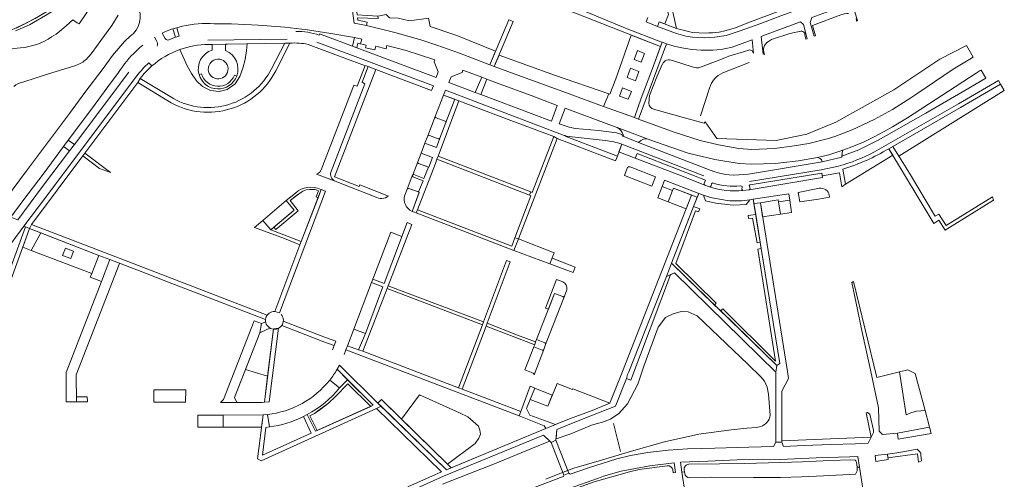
# Model space of a CAD drawing. Header units: metres. Extents: x 209813 to 223847, y 571801 to 587119.
# Tile 732 of 746: x 222193 to 222590, y 584707 to 584892. Entities that reach past the tile are written whole.
import ezdxf

# ---------------------------------------------------------------- set-up
doc = ezdxf.new("R2010")
doc.units = ezdxf.units.M
for name, color, linetype, lineweight in [('B-RO-GK-BESCHOEIING-G', 8, 'GK-BESCHOEIING', 0), ('B-RO-GR-BEPLANTING_CULTUUR_BOSPLANTSOEN-GV', 8, 'Continuous', 0), ('B-RO-GR-BEPLANTING_CULTUUR_HEESTERS-GV', 8, 'Continuous', 0), ('B-RO-GR-BEPLANTING_CULTUUR_ROOS-GV', 8, 'Continuous', 0), ('B-RO-GR-BEPLANTING_CULTUUR_VASTE PLANTENVAK-GV', 8, 'Continuous', 0), ('B-RO-GR-GRAS-GV', 8, 'Continuous', 0), ('B-RO-GR-GROENVOORZIENING-GV', 8, 'Continuous', 0), ('B-RO-GR-HAAG-GV', 8, 'Continuous', 0), ('B-RO-KW-KUNSTWERK_DEK-GV', 8, 'Continuous', 0), ('B-RO-KW-KUNSTWERK_STUW-G', 8, 'Continuous', 0), ('B-RO-OG-TERREIN_CULTUURSCHEIDING-GV', 8, 'Continuous', 0), ('B-RO-VH-VERHARDING_HALFVERHARDING-GV', 8, 'Continuous', 0), ('B-RO-VH-VERHARDING_OPEN-GV', 8, 'Continuous', 0), ('B-RO-VH-VERHARDING_TEGEL-GV', 8, 'Continuous', 0)]:
    doc.layers.add(name, color=color, linetype=linetype, lineweight=lineweight)
doc.linetypes.add('GK-BESCHOEIING', pattern='A,30,-5,[1,NLCS.shx,S=1,R=0,X=0,Y=0],-5', length=40)

msp = doc.modelspace()

# ---------------------------------------------------------------- linework, layer by layer
at = {"layer": 'B-RO-GK-BESCHOEIING-G', "flags": 128}
for points in [[(222216.343, 584890.538), (222217.044, 584890.14), (222222.777, 584898.513), (222221.521, 584900.912), (222229.064, 584904.635)], [(222476.669, 584870.381), (222487.324, 584874.541)], [(222467.699, 584853.16), (222471.373, 584864.255)]]:
    msp.add_lwpolyline(points, dxfattribs=at)
at = {"layer": 'B-RO-GK-BESCHOEIING-G'}
msp.add_lwpolyline([(222471.373, 584864.255, -0.2411255), (222476.669, 584870.381)], format="xyb", dxfattribs=at)
at = {"layer": 'B-RO-GR-BEPLANTING_CULTUUR_BOSPLANTSOEN-GV', "flags": 128}
msp.add_lwpolyline([(222205.999, 584884.943), (222207.757, 584886.036), (222209.279, 584887.292), (222211.833, 584889.366), (222214.482, 584891.774), (222216.343, 584890.538), (222217.044, 584890.14), (222222.777, 584898.513), (222221.521, 584900.912), (222231.058, 584905.619), (222227.673, 584912.474), (222228.177, 584912.723), (222227.595, 584913.901), (222224.449, 584911.281), (222224.2, 584910.98), (222219.01, 584906.161), (222213.421, 584900.942), (222207.731, 584896.122), (222203.57, 584893.53), (222197.065, 584889.858), (222191.451, 584887.347)], dxfattribs=at)
at = {"layer": 'B-RO-GR-BEPLANTING_CULTUUR_BOSPLANTSOEN-GV'}
for points in [[(222193.464, 584880.528, 0.1310308), (222205.999, 584884.943)], [(222183.198, 584877.748, -0.107565), (222193.464, 584880.528)], [(222307.561, 584731.834, -0.0827343), (222293.808, 584727.682)]]:
    msp.add_lwpolyline(points, format="xyb", dxfattribs=at)
at = {"layer": 'B-RO-GR-BEPLANTING_CULTUUR_HEESTERS-GV', "flags": 128}
for points in [[(222385.05, 584879.188), (222369.387, 584885.432), (222358.607, 584889.078), (222358.012, 584892.525), (222350.278, 584891.361), (222345.785, 584892.532), (222342.298, 584892.668), (222340.964, 584893.901), (222337.495, 584893.339), (222337.65, 584892.38), (222329.394, 584892.609), (222329.543, 584891.656), (222333.29, 584890.827), (222332.996, 584889.5), (222344.436, 584886.733), (222354.843, 584883.767), (222361.347, 584881.657), (222370.514, 584878.336), (222382.748, 584873.721)], [(222384.529, 584873.056), (222395.507, 584868.954), (222412.12, 584862.916), (222427.136, 584857.387), (222428.592, 584856.864), (222430.675, 584862.011), (222408.854, 584869.565), (222386.44, 584877.593)], [(222445.149, 584878.258), (222442.261, 584879.419), (222440.885, 584875.855), (222443.773, 584874.721)], [(222442.801, 584870.968), (222439.481, 584872.264), (222438.06, 584868.545), (222441.479, 584867.215)], [(222439.832, 584862.895), (222436.296, 584864.326), (222435.055, 584861.086), (222438.563, 584859.764)], [(222449.494, 584828.452), (222439.375, 584832.524), (222438.996, 584832.563), (222438.625, 584832.477), (222438.308, 584832.274), (222438.071, 584831.981), (222436.97, 584829.09), (222448.091, 584824.806)], [(222454.625, 584818.415), (222456.402, 584823.032), (222452.204, 584824.647), (222450.428, 584820.031)], [(222499.21, 584818.374), (222500.001, 584813.477), (222504.437, 584814.169), (222503.669, 584819.063)], [(222201.606, 584805.895), (222197.743, 584798.802), (222222.15, 584789.5), (222224.977, 584796.846)], [(222210.43, 584796.77), (222211.54, 584799.71), (222214.84, 584798.48), (222213.74, 584795.54)], [(222332.538, 584765.276), (222327.831, 584767.032), (222325.296, 584760.358), (222329.701, 584758.767)], [(222290.639, 584727.62), (222291.241, 584732.516), (222275.15, 584732.42), (222275.176, 584727.59)]]:
    msp.add_lwpolyline(points, close=True, dxfattribs=at)
at = {"layer": 'B-RO-GR-BEPLANTING_CULTUUR_HEESTERS-GV'}
for points in [[(222273.699, 584875.933, 154.8880241), (222273.801, 584875.918)], [(222265.434, 584869.727, 0.7213158), (222280.641, 584869.134)], [(222279.683, 584869.477, -0.7199846), (222266.491, 584870.023)], [(222360.719, 584852.827, 0.336215), (222361.088, 584852.346)], [(222364.672, 584850.973, -0.3698022), (222364.919, 584850.392)], [(222362.518, 584844.117, -0.4443474), (222361.892, 584843.816)], [(222353.665, 584834.599, 0.3890122), (222353.994, 584833.896)], [(222519.633, 584821.072, 0.3943931), (222515.696, 584823.895)], [(222336.468, 584820.416, 0.2842457), (222341.896, 584820.767)], [(222348.462, 584821.155, 0.3815137), (222351.366, 584814.538)], [(222350.086, 584823.852, 0.3949492), (222349.388, 584823.547)], [(222413.789, 584782.994, 0.3664575), (222412.171, 584786.165)], [(222412.149, 584780.188, 0.441936), (222412.857, 584780.343)], [(222321.138, 584750.899, -0.0353489), (222318.147, 584746.546)]]:
    msp.add_lwpolyline(points, format="xyb", dxfattribs=at)
at = {"layer": 'B-RO-GR-BEPLANTING_CULTUUR_HEESTERS-GV', "flags": 128}
for points in [[(222341.896, 584820.767), (222330.3, 584825.22), (222330.04, 584824.56), (222320.137, 584828.461), (222336.7, 584871.75), (222333.643, 584872.96), (222331.243, 584866.67), (222332.365, 584866.054), (222318.689, 584830.615)], [(222266.491, 584870.023), (222265.434, 584869.727)], [(222280.641, 584869.134), (222279.683, 584869.477)], [(222368.593, 584859.799), (222364.07, 584861.485), (222360.719, 584852.827)], [(222364.919, 584850.392), (222368.593, 584859.799)], [(222357.702, 584845.03), (222356.559, 584842.077), (222361.182, 584840.327), (222362.518, 584844.117)], [(222361.892, 584843.816), (222358.451, 584845.234)], [(222353.994, 584833.896), (222358.115, 584832.378), (222359.633, 584836.313), (222355.01, 584838.076), (222353.665, 584834.599)], [(222320.389, 584826.744), (222336.468, 584820.416)], [(222454.625, 584818.415), (222461.842, 584815.612), (222464.005, 584821.144), (222456.755, 584823.952), (222456.402, 584823.032)], [(222349.388, 584823.547), (222348.462, 584821.155)], [(222351.366, 584814.538), (222354.24, 584822.336), (222350.086, 584823.852)], [(222515.732, 584823.872), (222507.081, 584822.243), (222507.705, 584818.361), (222515.305, 584819.564), (222519.768, 584820.283), (222519.633, 584821.072)], [(222499.21, 584818.374), (222499.073, 584819.233), (222491.839, 584818.046), (222492.754, 584812.342), (222500.001, 584813.477)], [(222342.733, 584806.256), (222347.274, 584804.465), (222349.379, 584810.064)], [(222412.171, 584786.165), (222409.626, 584787.127), (222405.215, 584775.574), (222406.331, 584775.134)], [(222406.331, 584775.134), (222408.823, 584781.458), (222412.149, 584780.188)], [(222412.857, 584780.343), (222413.789, 584782.994)], [(222294.204, 584767.594), (222289.986, 584765.645), (222284.177, 584750.758), (222293.113, 584748.125)], [(222293.113, 584748.125), (222295.497, 584767.169)], [(222325.324, 584746.669), (222321.138, 584750.899)], [(222318.147, 584746.546), (222322.078, 584743.376), (222325.324, 584746.669)]]:
    msp.add_lwpolyline(points, dxfattribs=at)
at = {"layer": 'B-RO-GR-BEPLANTING_CULTUUR_ROOS-GV', "flags": 128}
msp.add_lwpolyline([(222525.102, 584831.604), (222526.212, 584825.483), (222545.233, 584837.176), (222543.623, 584839.837)], dxfattribs=at)
at = {"layer": 'B-RO-GR-BEPLANTING_CULTUUR_VASTE PLANTENVAK-GV', "flags": 128}
for points in [[(222294.718, 584872.116), (222300.026, 584882.385), (222284.821, 584882.139), (222284.644, 584879.473), (222284.017, 584875.765), (222283.098, 584872.296), (222281.864, 584868.98), (222279.997, 584865.99), (222276.849, 584863.662), (222273.494, 584862.867), (222270.015, 584863.31), (222266.857, 584864.959), (222264.354, 584867.261), (222262.369, 584870.149), (222260.629, 584873.205), (222257.67, 584879.812)], [(222241.679, 584868.146), (222255.12, 584860.042)]]:
    msp.add_lwpolyline(points, dxfattribs=at)
at = {"layer": 'B-RO-GR-BEPLANTING_CULTUUR_VASTE PLANTENVAK-GV'}
for points in [[(222246.439, 584873.211, 0.0495481), (222241.679, 584868.146)], [(222255.12, 584860.042, 0.4237555), (222294.718, 584872.116)]]:
    msp.add_lwpolyline(points, format="xyb", dxfattribs=at)
at = {"layer": 'B-RO-GR-GRAS-GV', "flags": 128}
msp.add_lwpolyline([(222187.699, 584886.699), (222195.958, 584890.587), (222202.328, 584894.097), (222206.97, 584896.985), (222219.902, 584909.868)], dxfattribs=at)
at = {"layer": 'B-RO-GR-GROENVOORZIENING-GV', "flags": 128}
for points in [[(222590.218, 584863.351), (222588.69, 584865.876), (222572.603, 584856.475), (222545.272, 584840.783), (222547.721, 584836.809)], [(222456.024, 584793.738), (222473.396, 584776.823), (222474.03, 584777.566), (222457.681, 584793.571), (222465.667, 584814.8), (222466.947, 584814.337), (222467.364, 584815.602), (222464.908, 584816.558)], [(222489.955, 584813.268), (222486.86, 584812.863), (222487.103, 584811.676), (222488.695, 584811.892), (222490.476, 584801.929), (222491.766, 584802.138)], [(222197.121, 584807.632), (222194.362, 584800.09), (222197.743, 584798.802), (222201.606, 584805.895)], [(222492.183, 584799.571), (222490.778, 584799.36), (222497.948, 584754.162), (222476.733, 584775.333), (222475.854, 584774.43), (222498.411, 584752.466), (222499.716, 584753.259)], [(222455.543, 584789.017), (222453.938, 584788.3), (222438.735, 584749.934), (222438.291, 584748.76), (222437.838, 584747.209), (222439.583, 584746.548)], [(222558.237, 584734.268), (222554.323, 584749.199), (222551.273, 584750.637), (222548.013, 584749.854), (222550.658, 584732.514), (222552.453, 584733.365), (222554.862, 584733.979)], [(222365.64, 584712.607), (222339.046, 584738.759), (222337.603, 584737.292), (222365.237, 584710.405), (222367.093, 584711.178)]]:
    msp.add_lwpolyline(points, close=True, dxfattribs=at)
for points in [[(222304.279, 584821.983), (222300.616, 584819.023), (222303.873, 584815.073), (222295.651, 584808.239), (222296.469, 584807.228), (222305.396, 584814.788), (222302.137, 584818.946), (222306.057, 584821.875), (222307.333, 584822.678), (222308.702, 584823.245), (222310.072, 584823.434), (222311.017, 584823.434), (222312.292, 584823.34), (222313.615, 584822.914), (222312.623, 584820.41), (222313.475, 584820.081)], [(222313.475, 584820.081), (222314.739, 584823.352), (222314.55, 584823.427)], [(222548.013, 584749.854), (222538.857, 584747.656), (222529.328, 584786.292), (222528.724, 584785.962), (222531.045, 584774.96), (222532.547, 584767.758), (222536.371, 584750), (222539.455, 584735.404), (222539.753, 584725.903), (222541.031, 584724.593), (222547.178, 584725.148), (222559.99, 584727.582), (222558.237, 584734.268)], [(222309.107, 584732.635), (222312.4, 584725.884), (222313.091, 584726.197), (222310.117, 584732.155), (222311.968, 584733.112), (222314.698, 584734.994), (222317.69, 584737.247), (222320.544, 584739.962), (222325.464, 584745.053), (222334.667, 584735.963), (222335.707, 584736.434), (222325.324, 584746.669), (222322.078, 584743.376)], [(222556.083, 584717.681), (222555.05, 584718.718), (222550.108, 584717.696), (222546.104, 584717.068), (222543.096, 584716.615), (222543.304, 584715.235)], [(222543.304, 584715.235), (222555.201, 584716.773), (222555.656, 584713.471), (222556.857, 584713.972), (222556.612, 584716.309)]]:
    msp.add_lwpolyline(points, dxfattribs=at)
at = {"layer": 'B-RO-GR-GROENVOORZIENING-GV'}
msp.add_lwpolyline([(222556.612, 584716.309, 0.251208), (222556.083, 584717.681)], format="xyb", dxfattribs=at)
at = {"layer": 'B-RO-GR-HAAG-GV'}
for points in [[(222314.55, 584823.427, 0.2981278), (222304.279, 584821.983)], [(222322.078, 584743.376, -0.0971712), (222309.107, 584732.635)]]:
    msp.add_lwpolyline(points, format="xyb", dxfattribs=at)
at = {"layer": 'B-RO-GR-HAAG-GV', "flags": 128}
for points in [[(222295.651, 584808.239), (222296.469, 584807.228), (222305.396, 584814.788), (222302.137, 584818.946), (222306.057, 584821.875), (222307.333, 584822.678), (222308.702, 584823.245), (222310.072, 584823.434), (222311.017, 584823.434), (222312.292, 584823.34), (222313.615, 584822.914), (222312.623, 584820.41), (222313.475, 584820.081), (222314.739, 584823.352), (222314.55, 584823.427)], [(222304.279, 584821.983), (222300.616, 584819.023), (222303.873, 584815.073), (222295.651, 584808.239)], [(222313.091, 584726.197), (222310.117, 584732.155), (222311.968, 584733.112), (222314.698, 584734.994), (222317.69, 584737.247), (222320.544, 584739.962), (222325.464, 584745.053), (222334.667, 584735.963), (222335.707, 584736.434), (222325.324, 584746.669), (222322.078, 584743.376)], [(222309.107, 584732.635), (222312.4, 584725.884), (222313.091, 584726.197)], [(222556.083, 584717.681), (222555.05, 584718.718), (222550.108, 584717.696), (222546.104, 584717.068), (222543.096, 584716.615), (222543.304, 584715.235), (222555.201, 584716.773), (222555.656, 584713.471)], [(222555.656, 584713.471), (222556.857, 584713.972), (222556.612, 584716.309)]]:
    msp.add_lwpolyline(points, dxfattribs=at)
for points in [[(222491.766, 584802.138), (222489.955, 584813.268), (222486.86, 584812.863), (222487.103, 584811.676), (222488.695, 584811.892), (222490.476, 584801.929)], [(222437.838, 584747.209), (222439.583, 584746.548), (222455.543, 584789.017), (222453.938, 584788.3), (222438.735, 584749.934), (222438.291, 584748.76)]]:
    msp.add_lwpolyline(points, close=True, dxfattribs=at)
at = {"layer": 'B-RO-KW-KUNSTWERK_DEK-GV', "flags": 128}
msp.add_lwpolyline([(222407.406, 584721.427), (222412.537, 584708.24), (222414.55, 584709.023), (222409.385, 584722.298)], close=True, dxfattribs=at)
at = {"layer": 'B-RO-KW-KUNSTWERK_STUW-G', "flags": 128}
for points in [[(222432.574, 584729.014), (222432.713, 584728.47)], [(222432.713, 584728.47), (222435.312, 584718.296)], [(222435.312, 584718.296), (222435.446, 584717.773)]]:
    msp.add_lwpolyline(points, dxfattribs=at)
at = {"layer": 'B-RO-OG-TERREIN_CULTUURSCHEIDING-GV', "flags": 128}
for points in [[(222446.474, 584892.702), (222445.829, 584891.016), (222450.353, 584889.118), (222451.072, 584890.96), (222453.265, 584890.137), (222454.807, 584894.021), (222449.55, 584917.229), (222445.683, 584934.622), (222443.916, 584942.491), (222443.722, 584943.093), (222443.873, 584943.142)], [(222530.417, 584892.293), (222530.593, 584891.504), (222530.623, 584891.274), (222530.998, 584891.409), (222528.866, 584898.695), (222512.619, 584892.69), (222511.919, 584890.789), (222513.582, 584885.173), (222514.12, 584885.363), (222512.819, 584889.488), (222524.267, 584893.843), (222525.567, 584894.193), (222526.767, 584894.393), (222527.417, 584894.393)], [(222232.783, 584893.731), (222230.212, 584889.52), (222225.871, 584883.53), (222222.386, 584878.691)], [(222250.515, 584886.485), (222251.732, 584884.233), (222252.143, 584883.817), (222252.807, 584883.622), (222255.89, 584884.782), (222254.938, 584888.187)], [(222258.742, 584889.199), (222256.519, 584888.634), (222257.492, 584885.288)], [(222313.889, 584885.661), (222314.07, 584886.126), (222327.34, 584881.175), (222328.114, 584884.626), (222318.662, 584886.335), (222309.205, 584887.759), (222300.043, 584888.812), (222289.333, 584889.637), (222278.519, 584890.183), (222271.511, 584890.212)], [(222509.714, 584886.426), (222509.82, 584885.686), (222510.231, 584883.989), (222510.759, 584884.175), (222509.17, 584889.938), (222507.97, 584890.938), (222494.639, 584885.998), (222492.157, 584885.089), (222493, 584877.903), (222493.397, 584878.042), (222493.307, 584878.311), (222493.068, 584879.314)], [(222187.925, 584859.635), (222187.983, 584856.05), (222187.995, 584850.321), (222187.312, 584845.778), (222183.751, 584839.516), (222176.968, 584829.466), (222180.126, 584827.264), (222185.094, 584816.477), (222187.331, 584819.525), (222195.84, 584830.932), (222203.862, 584841.625), (222213.141, 584854.015), (222219.361, 584862.459), (222226.784, 584872.252), (222230.586, 584877.426), (222235.44, 584883.047), (222237.682, 584885.206)], [(222248.329, 584883.332), (222247.427, 584884.869)], [(222467.737, 584872.782), (222473.713, 584875.019), (222479.491, 584877.358), (222485.06, 584878.949), (222487.569, 584879.672), (222488.566, 584879.36), (222489.092, 584878.339), (222488.46, 584883.734), (222480.478, 584880.848), (222477.97, 584880.224), (222476.016, 584879.895), (222472.612, 584879.631), (222468.009, 584879.58), (222464.211, 584879.87), (222460.165, 584880.463), (222457.071, 584881.196), (222453.93, 584882.179), (222446.927, 584863.251), (222442.702, 584851.755), (222457.02, 584846.579), (222467.499, 584843.174), (222474.889, 584841.434), (222483.18, 584839.89), (222488.429, 584839.563), (222497.482, 584839.864), (222505.528, 584841.025), (222511.427, 584841.926), (222518.726, 584843.828), (222521.876, 584844.729), (222528.874, 584847.431), (222537.673, 584851.584), (222545.072, 584855.69), (222552.471, 584860.293), (222554.968, 584861.967), (222569.653, 584871.925), (222577.654, 584876.791), (222574.91, 584881.454), (222564.2, 584875.951), (222545.606, 584863.57), (222522.223, 584850.613), (222510.581, 584845.661), (222498.153, 584843.114), (222474.257, 584843.96), (222469.512, 584850.617), (222469.197, 584850.114), (222462.763, 584851.932), (222448.798, 584855.731)], [(222495.159, 584883.092), (222496.267, 584883.831), (222503.721, 584886.235), (222508.207, 584887.295), (222508.606, 584887.275), (222509.024, 584887.168)], [(222242.806, 584881.646), (222242.774, 584881.619)], [(222215.752, 584873.422), (222204.669, 584869.977), (222194.316, 584866.683)], [(222446.873, 584858.251), (222447.055, 584861.25), (222450.138, 584868.868), (222452.291, 584873.846)], [(222456.36, 584875.403), (222464.386, 584872.817), (222466.082, 584872.399)], [(222232.974, 584870.541), (222229.026, 584865.296), (222222.004, 584855.853), (222212.667, 584843.352), (222215.178, 584841.505), (222237.087, 584870.713)], [(222434.079, 584848.451), (222430.686, 584849.669), (222413.051, 584856.137), (222410.73, 584849.885)], [(222417.249, 584847.986), (222426.577, 584847.121), (222433.864, 584846.188), (222436.005, 584845.588), (222436.29, 584844.899), (222436.749, 584844.719), (222436.668, 584845.107), (222436.56, 584845.488)], [(222429.293, 584843.17), (222414.661, 584844.731), (222413.68, 584844.939), (222413.115, 584845.113), (222413.052, 584844.963), (222434.199, 584836.884), (222435.975, 584841.675)], [(222485.086, 584829.401), (222487.043, 584829.63), (222516.806, 584834.57), (222516.455, 584835.349), (222515.887, 584835.855), (222514.878, 584836.272), (222507.18, 584834.923), (222500.046, 584834.201), (222497.994, 584833.912), (222488.19, 584833.564), (222483.241, 584833.841), (222473.45, 584835.493), (222462.665, 584838.1), (222449.593, 584842.619), (222446.138, 584843.855), (222444.651, 584843.63), (222443.641, 584843.111), (222442.644, 584842.407), (222469.826, 584831.892)], [(222164.617, 584737.934), (222171.886, 584738.075), (222171.929, 584743.978), (222195.439, 584808.284), (222194.76, 584808.547)], [(222194.76, 584808.547), (222183.041, 584792.861), (222178.042, 584785.851)], [(222398.174, 584702.327), (222411.243, 584707.262), (222412.491, 584707.724), (222412.537, 584708.24), (222414.55, 584709.023), (222415.154, 584708.621), (222422.508, 584711.149), (222433.924, 584714.786), (222439.48, 584716.08), (222446.488, 584717.372), (222454.596, 584718.313), (222462.403, 584718.854), (222473.512, 584719.042), (222487.223, 584719.527), (222497.073, 584719.717), (222498.027, 584721.467), (222498.105, 584735.624), (222498.075, 584749.693), (222457.148, 584789.733), (222455.543, 584789.017), (222439.583, 584746.548), (222437.838, 584747.209), (222433.434, 584736.009), (222424.157, 584732.335), (222415.652, 584729.078), (222409.725, 584726.628), (222409.432, 584722.901), (222415.386, 584724.942), (222423.761, 584728.32), (222426.157, 584729.099), (222428.178, 584729.537), (222431.449, 584730.85), (222434.802, 584733.023), (222438.203, 584736.992), (222442.407, 584744.836), (222444.769, 584752.159), (222450.579, 584767.893), (222453.602, 584771.815), (222456.719, 584773.28), (222459.931, 584774.178), (222462.765, 584774.083), (222466.329, 584772.454), (222486.784, 584752.919), (222492.06, 584747.836), (222493.534, 584746.125), (222494.641, 584743.718), (222495.061, 584740.896), (222495.793, 584732.35)], [(222319.308, 584758.801), (222319.943, 584760.487), (222315.839, 584761.998), (222298.775, 584768.556)], [(222297.531, 584767.464), (222293.738, 584737.829)], [(222378.892, 584724.772), (222378.231, 584723.118), (222376.861, 584721.039), (222365.64, 584712.607), (222367.093, 584711.178), (222390.336, 584720.857), (222405.328, 584727.006), (222404.666, 584728.062), (222394.519, 584732.149), (222328.975, 584757.102), (222324.695, 584758.775), (222323.958, 584756.836)], [(222322.085, 584752.611), (222337.603, 584737.292), (222339.046, 584738.759), (222347.089, 584730.85)], [(222291.794, 584737.594), (222293.113, 584748.125), (222284.177, 584750.758), (222279.81, 584739.565), (222280.719, 584737.493)], [(222378.892, 584724.772), (222378.75, 584726.331), (222378.136, 584727.985), (222373.838, 584731.718), (222370.437, 584733.324), (222354.33, 584740.6), (222347.089, 584730.85), (222365.64, 584712.607)], [(222280.719, 584737.493), (222288.41, 584737.467)], [(222491.981, 584727.878), (222490.214, 584727.462), (222486.31, 584727.121), (222480.036, 584726.496), (222467.055, 584724.794), (222453.103, 584721.703), (222439.853, 584717.916), (222426.879, 584713.924), (222416.622, 584710.982), (222409.666, 584708.287), (222405.313, 584706.54)], [(222363.679, 584704.621), (222374.277, 584708.759), (222383.895, 584712.487), (222404.466, 584721.003), (222406.884, 584721.927), (222404.311, 584724.389), (222364.094, 584707.763), (222328.497, 584691.816)], [(222457.67, 584709.242), (222457.121, 584713.214), (222447.229, 584712.022), (222435.666, 584709.835), (222428.557, 584707.793), (222426.504, 584706.945), (222414.337, 584702.709), (222404.172, 584699.02), (222403.967, 584696.471), (222405.861, 584692.369), (222407.113, 584692.918), (222407.498, 584694.281), (222406.748, 584694.482), (222405.849, 584695.083), (222405.399, 584695.484), (222405.3, 584696.584), (222405.952, 584697.985), (222406.754, 584698.934), (222407.504, 584699.384), (222414.76, 584701.929), (222424.818, 584705.521), (222439.078, 584709.561), (222442.981, 584710.457), (222454.309, 584712.005)], [(222531.818, 584711.44), (222531.149, 584715.713), (222527.946, 584715.567), (222514.393, 584715.191), (222499.789, 584714.571), (222492.668, 584714.671), (222482.46, 584714.332), (222470.6, 584713.896), (222459.674, 584713.39), (222460.217, 584709.454), (222461.215, 584709.537), (222461.107, 584710.326)], [(222463.025, 584712.597), (222475.295, 584712.729), (222485.499, 584712.869), (222500, 584713.301), (222508.834, 584713.571), (222519.837, 584714.061), (222528.339, 584714.365), (222530.089, 584714.305), (222530.337, 584713.954), (222530.634, 584713.402), (222530.878, 584711.405)], [(222456.515, 584710.292), (222456.672, 584709.159), (222457.67, 584709.242)], [(222460.217, 584709.454), (222461.061, 584703.324), (222463.22, 584701.544), (222533.577, 584700.211), (222531.818, 584711.44), (222530.878, 584711.405), (222530.915, 584709.901), (222530.258, 584708.655), (222517.354, 584707.975), (222508.451, 584707.523), (222500, 584707.276), (222489.093, 584707.263), (222472.187, 584707.379), (222463.337, 584707.155)], [(222461.305, 584708.881), (222461.215, 584709.537)]]:
    msp.add_lwpolyline(points, dxfattribs=at)
at = {"layer": 'B-RO-OG-TERREIN_CULTUURSCHEIDING-GV'}
for points in [[(222237.682, 584885.206, 0.3677927), (222240.743, 584897.444)], [(222254.938, 584888.187, 0.0326774), (222250.515, 584886.485)], [(222271.511, 584890.212, 0.0724511), (222258.742, 584889.199)], [(222304.544, 584887.084, -0.0959618), (222313.889, 584885.661)], [(222509.024, 584887.168, -0.1298692), (222509.714, 584886.426)], [(222242.774, 584881.619, 0.018953), (222240.099, 584879.24)], [(222248.613, 584881.249, 0.2141266), (222248.329, 584883.332)], [(222219.986, 584875.927, -0.0925598), (222215.752, 584873.422)], [(222222.386, 584878.691, -0.0669699), (222219.986, 584875.927)], [(222240.099, 584879.24, 0.0602951), (222232.974, 584870.541)], [(222466.082, 584872.399, 0.1163956), (222467.737, 584872.782)], [(222194.316, 584866.683, 0.1282491), (222190.691, 584864.959)], [(222410.73, 584849.885, 0.0517293), (222417.249, 584847.986)], [(222436.56, 584845.488, 0.1884831), (222434.079, 584848.451)], [(222435.975, 584841.675, 0.0486154), (222429.293, 584843.17)], [(222469.826, 584831.892, 0.1359898), (222485.086, 584829.401)], [(222288.41, 584737.467, 0.0262854), (222291.794, 584737.594)], [(222495.793, 584732.35, -0.2877652), (222491.981, 584727.878)], [(222454.309, 584712.005, -0.4054956), (222456.515, 584710.292)], [(222461.107, 584710.326, -0.4457647), (222463.025, 584712.597)], [(222463.337, 584707.155, -0.3831556), (222461.305, 584708.881)]]:
    msp.add_lwpolyline(points, format="xyb", dxfattribs=at)
at = {"layer": 'B-RO-OG-TERREIN_CULTUURSCHEIDING-GV', "flags": 128}
for points in [[(222439.666, 584885.643), (222433.58, 584868.077), (222431.159, 584861.843), (222430.675, 584862.011), (222428.592, 584856.864), (222441.005, 584852.364), (222443.793, 584860.184), (222448.271, 584872.138), (222451.515, 584880.995)], [(222361.055, 584868.514), (222361.949, 584870.853), (222360.265, 584874.81), (222360.567, 584875.711), (222348.986, 584879.436), (222341.226, 584881.527), (222340.922, 584880.18), (222336.69, 584881.135), (222336.358, 584879.665), (222332.583, 584880.491), (222332.799, 584881.619), (222329.495, 584882.346), (222329.098, 584880.526)], [(222376.843, 584862.544), (222379.519, 584868.687), (222371.884, 584871.458), (222371.592, 584870.588), (222367.135, 584868.893), (222366.253, 584866.579)], [(222407.601, 584850.981), (222409.941, 584857.279), (222399.407, 584861.284), (222386.935, 584865.85), (222381.495, 584867.931), (222379.112, 584861.696)], [(222578.815, 584870.364), (222551.161, 584852.27), (222545.123, 584848.684), (222541.824, 584846.783), (222537.725, 584844.682), (222533.675, 584842.68), (222528.027, 584840.329), (222525.042, 584839.277), (222524.922, 584839.14), (222524.738, 584836.8), (222531.597, 584839.351), (222539.124, 584843.146), (222542.762, 584845.195), (222558.592, 584854.188), (222574.331, 584863.314), (222582.759, 584868.352), (222580.829, 584871.53), (222580.431, 584871.369)], [(222213.199, 584838.971), (222210.796, 584840.789), (222202.943, 584830.131), (222194.384, 584818.774), (222189.588, 584812.279), (222192.33, 584811.231), (222202.361, 584824.544)], [(222294.351, 584807.159), (222306.653, 584802.426), (222313.475, 584820.081), (222312.623, 584820.41), (222313.615, 584822.914), (222312.292, 584823.34), (222311.017, 584823.434), (222310.072, 584823.434), (222308.702, 584823.245), (222307.333, 584822.678), (222304.688, 584820.93), (222302.137, 584818.946), (222305.396, 584814.788), (222296.469, 584807.228), (222295.651, 584808.239)], [(222488.948, 584819.461), (222487.644, 584819.241), (222486.079, 584817.32), (222480.831, 584817.068), (222473.921, 584817.819), (222469.665, 584818.883), (222468.85, 584821.084), (222466.96, 584821.828), (222464.908, 584816.558), (222467.364, 584815.602), (222466.947, 584814.337), (222465.667, 584814.8), (222457.681, 584793.571), (222474.03, 584777.566), (222473.396, 584776.823), (222475.854, 584774.43), (222476.733, 584775.333), (222497.948, 584754.162), (222490.778, 584799.36), (222492.183, 584799.571), (222491.766, 584802.138), (222490.476, 584801.929), (222488.695, 584811.892), (222487.103, 584811.676), (222486.86, 584812.863), (222489.955, 584813.268)], [(222334.667, 584735.963), (222325.464, 584745.053), (222320.544, 584739.962), (222317.69, 584737.247), (222313.356, 584734.084), (222311.968, 584733.112), (222310.117, 584732.155), (222313.091, 584726.197)], [(222398.942, 584738.726), (222397.547, 584735.05), (222398.83, 584732.466), (222409.252, 584728.615), (222414.911, 584730.936), (222424.045, 584734.331), (222431.179, 584737.206), (222416.231, 584742.991), (222416.123, 584742.711), (222409.851, 584745.17), (222406.102, 584735.976)], [(222500.427, 584721.467), (222501.118, 584719.763), (222509.52, 584720.117), (222520.073, 584720.51), (222530.225, 584720.905), (222535.377, 584721.177), (222537.45, 584725.465), (222537.503, 584726.015), (222537.455, 584726.415), (222535.99, 584732.773), (222535.094, 584733.428), (222534.513, 584733.347), (222536.495, 584723.517), (222500.431, 584722.109)], [(222547.475, 584722.727), (222560.66, 584725.026), (222559.99, 584727.582), (222547.178, 584725.148)], [(222538.084, 584716.111), (222538.464, 584713.706), (222543.397, 584714.467), (222543.096, 584716.615)]]:
    msp.add_lwpolyline(points, close=True, dxfattribs=at)
at = {"layer": 'B-RO-OG-TERREIN_CULTUURSCHEIDING-GV'}
for centre, radius, start, end in [((222497.224, 584879.476), 4.165, 119.72897, 206.26481), ((222455.055, 584872.657), 3.04, 64.58861, 154.6986), ((222449.668, 584858.402), 2.8, 183.08911, 252.10143)]:
    msp.add_arc(centre, radius, start, end, dxfattribs=at)
at = {"layer": 'B-RO-VH-VERHARDING_HALFVERHARDING-GV', "flags": 128}
for points in [[(222191.451, 584887.347), (222197.065, 584889.858), (222203.57, 584893.53), (222207.731, 584896.122), (222206.97, 584896.985), (222199.305, 584892.342), (222191.72, 584888.481)], [(222257.67, 584879.812), (222260.629, 584873.205), (222262.369, 584870.149), (222264.354, 584867.261), (222266.857, 584864.959), (222270.015, 584863.31), (222273.494, 584862.867), (222276.849, 584863.662), (222279.997, 584865.99), (222281.864, 584868.98), (222283.098, 584872.296), (222284.017, 584875.765), (222284.644, 584879.473), (222284.821, 584882.139), (222276.157, 584881.999), (222276.157, 584879.391)], [(222270.79, 584879.631), (222270.734, 584881.911), (222269.267, 584881.887)]]:
    msp.add_lwpolyline(points, dxfattribs=at)
at = {"layer": 'B-RO-VH-VERHARDING_HALFVERHARDING-GV'}
for points in [[(222269.267, 584881.887, 0.0842488), (222257.67, 584879.812)], [(222265.434, 584869.727, -0.4101079), (222270.79, 584879.631)], [(222276.157, 584879.391, -0.4063172), (222280.641, 584869.134)]]:
    msp.add_lwpolyline(points, format="xyb", dxfattribs=at)
at = {"layer": 'B-RO-VH-VERHARDING_HALFVERHARDING-GV', "flags": 128}
msp.add_lwpolyline([(222414.55, 584709.023), (222409.385, 584722.298), (222407.406, 584721.427), (222412.537, 584708.24)], close=True, dxfattribs=at)
at = {"layer": 'B-RO-VH-VERHARDING_OPEN-GV', "flags": 128}
msp.add_lwpolyline([(222220.4, 584737.739), (222220.385, 584739.739), (222215.98, 584739.75), (222215.975, 584737.75)], close=True, dxfattribs=at)
at = {"layer": 'B-RO-VH-VERHARDING_TEGEL-GV', "flags": 128}
for points in [[(222382.338, 584946.334), (222385.421, 584945.657), (222389.595, 584918.168), (222386.169, 584917.587), (222387.931, 584906.709), (222391.693, 584907.236), (222390.264, 584907.929), (222389.513, 584912.568), (222391.25, 584915.191), (222400.014, 584916.498), (222403.042, 584909.414), (222407.646, 584898.173), (222417.916, 584894.174), (222451.515, 584880.995)], [(222457.997, 584888.287), (222455.181, 584901.068), (222449.475, 584926.623), (222449.321, 584926.601), (222448.968, 584928.898), (222445.73, 584943.407), (222443.873, 584943.142), (222443.722, 584943.093), (222443.916, 584942.491), (222445.683, 584934.622), (222449.55, 584917.229), (222454.807, 584894.021), (222453.265, 584890.137)], [(222452.237, 584882.847), (222451.676, 584882.99), (222438.138, 584888.247), (222416.97, 584896.872), (222409.348, 584899.803), (222407.492, 584904.073), (222402.709, 584915.325), (222401.105, 584919.013)], [(222451.072, 584890.96), (222450.353, 584889.118), (222458.025, 584886.236), (222461.766, 584885.196), (222464.413, 584884.768), (222469.213, 584884.567), (222473.517, 584884.772), (222477.977, 584885.525), (222483.648, 584887.315), (222491.984, 584890.377), (222500.12, 584893.391), (222518.217, 584900.194), (222554.161, 584913.356), (222551.561, 584914.556), (222538.163, 584909.701), (222524.165, 584904.597), (222521.516, 584903.596), (222507.318, 584898.391), (222500.093, 584895.541), (222486.734, 584890.582), (222481.761, 584888.635), (222477.446, 584887.33), (222475.19, 584886.904)], [(222469.733, 584886.462), (222464.411, 584886.673), (222457.997, 584888.287), (222451.072, 584890.96)], [(222300.952, 584884.059), (222268.938, 584883.574)], [(222269.267, 584881.887), (222300.026, 584882.385)], [(222296.41, 584871.25), (222302.082, 584882.433), (222300.026, 584882.385), (222294.718, 584872.116)], [(222309.444, 584881.925), (222313.783, 584880.288), (222331.14, 584873.85), (222333.643, 584872.96), (222336.7, 584871.75), (222359.22, 584863.293), (222359.961, 584865.202), (222312.9, 584882.823)], [(222245.162, 584874.411), (222246.439, 584873.211)], [(222332.466, 584873.396), (222329.259, 584865.012), (222327.888, 584865.519), (222327.507, 584864.435), (222314.72, 584831.3), (222314.18, 584830.41), (222313.61, 584829.92), (222312.86, 584829.57), (222320.389, 584826.744)], [(222318.689, 584830.615), (222332.365, 584866.054), (222331.243, 584866.67), (222333.643, 584872.96)], [(222240.35, 584869.194), (222200.67, 584816.457), (222194.76, 584808.547), (222197.121, 584807.632), (222197.819, 584809.293), (222218.591, 584837.029)], [(222255.12, 584860.042), (222241.679, 584868.146), (222240.73, 584866.5), (222254.2, 584858.38)], [(222219.353, 584838.04), (222240.73, 584866.5)], [(222543.623, 584839.837), (222572.603, 584856.475), (222588.69, 584865.876), (222587.837, 584867.285), (222571.768, 584857.903), (222537.839, 584838.596)], [(222361.85, 584836.83), (222370.28, 584859.17)], [(222360.719, 584852.827), (222357.702, 584845.03)], [(222364.672, 584850.973), (222361.088, 584852.346)], [(222362.518, 584844.117), (222364.919, 584850.392)], [(222436.56, 584845.488), (222436.668, 584845.107), (222436.749, 584844.719), (222442.644, 584842.407), (222443.641, 584843.111), (222444.651, 584843.63), (222446.138, 584843.855), (222434.079, 584848.451)], [(222362.518, 584844.117), (222361.182, 584840.327), (222356.559, 584842.077), (222355.01, 584838.076), (222359.633, 584836.313), (222358.115, 584832.378), (222357.966, 584832.433)], [(222408.566, 584844.725), (222399.818, 584822.235), (222399.26, 584822.45), (222398.742, 584821.069), (222399.293, 584820.854), (222392.861, 584803.943)], [(222394.25, 584803.443), (222409.864, 584843.939)], [(222469.009, 584828.889), (222435.975, 584841.675), (222434.814, 584838.543), (222441.379, 584836.064), (222442.081, 584837.848)], [(222543.623, 584839.837), (222561.825, 584809.748), (222563.841, 584811.019), (222566.323, 584807.044), (222585.842, 584819.102), (222585.442, 584820.448), (222566.785, 584808.904), (222563.829, 584813.507), (222562.366, 584812.588), (222562.097, 584813.015), (222551.928, 584829.98), (222545.272, 584840.783)], [(222399.26, 584822.45), (222361.85, 584836.83), (222361.399, 584835.625), (222398.742, 584821.069)], [(222441.379, 584836.064), (222458.948, 584829.304), (222469.422, 584825.183)], [(222469.226, 584825.755), (222469.733, 584827.129), (222442.081, 584837.848)], [(222353.665, 584834.599), (222351.621, 584829.318), (222351.814, 584829.414), (222352.029, 584829.42), (222356.072, 584827.803), (222357.966, 584832.433), (222353.994, 584833.896)], [(222353.51, 584815.15), (222360.75, 584833.89), (222361.399, 584835.625)], [(222523.367, 584832.868), (222516.341, 584831.383), (222487.501, 584826.665)], [(222351.439, 584828.848), (222349.388, 584823.547)], [(222350.086, 584823.852), (222353.96, 584822.438), (222355.793, 584826.892), (222351.721, 584828.471), (222351.533, 584828.625), (222351.439, 584828.848)], [(222351.621, 584829.318), (222351.439, 584828.848)], [(222487.358, 584823.327), (222516.932, 584828.221), (222516.685, 584829.962), (222487.769, 584825.343)], [(222516.839, 584828.973), (222523.775, 584830.158), (222524.686, 584824.509), (222526.212, 584825.483), (222525.102, 584831.604)], [(222469.422, 584825.183), (222471.383, 584824.464)], [(222471.97, 584824.812), (222472.182, 584825.688)], [(222484.501, 584824.39), (222484.424, 584823.544)], [(222487.677, 584823.739), (222487.399, 584824.782)], [(222297.87, 584773.61), (222316.414, 584822.692), (222314.739, 584823.352), (222306.653, 584802.426), (222306.105, 584801.13), (222296.031, 584774.229)], [(222354.171, 584822.157), (222351.366, 584814.538)], [(222353.96, 584822.438), (222354.24, 584822.336), (222354.171, 584822.157)], [(222464.005, 584821.144), (222436.185, 584749.997), (222431.179, 584737.206), (222424.045, 584734.331), (222414.911, 584730.936), (222409.252, 584728.615)], [(222456.024, 584793.738), (222466.342, 584820.24)], [(222478.393, 584818.968), (222473.893, 584819.739), (222471.736, 584820.162), (222468.85, 584821.084), (222469.665, 584818.883), (222473.921, 584817.819), (222480.831, 584817.068), (222486.079, 584817.32), (222487.644, 584819.241)], [(222484.827, 584823.008), (222487.358, 584823.327)], [(222491.839, 584818.046), (222499.073, 584819.233), (222499.21, 584818.374), (222503.669, 584819.063), (222503.257, 584821.628), (222488.948, 584819.461), (222489.232, 584817.714)], [(222498.075, 584749.693), (222498.105, 584735.624), (222498.027, 584721.467), (222500.427, 584721.467), (222500.505, 584735.616), (222500.491, 584742.116), (222503.135, 584747.167), (222502.749, 584750), (222491.839, 584818.046), (222489.232, 584817.714), (222499.716, 584753.259), (222498.411, 584752.466)], [(222352.327, 584814.203), (222353.034, 584813.931)], [(222394.25, 584803.443), (222392.861, 584803.943), (222391.572, 584800.554), (222353.51, 584815.15), (222353.034, 584813.931), (222392.451, 584798.744)], [(222195.439, 584808.284), (222171.929, 584743.978), (222171.886, 584738.075), (222173.586, 584738.062), (222173.62, 584743.36), (222197.121, 584807.632)], [(222292.886, 584772.681), (222235.431, 584794.849), (222197.819, 584809.293)], [(222291.134, 584810.925), (222287.874, 584808.14), (222299.923, 584803.575), (222306.105, 584801.13)], [(222349.379, 584810.064), (222340.138, 584785.487)], [(222341.74, 584784.55), (222351.29, 584809.26), (222350.582, 584809.594)], [(222197.121, 584807.632), (222224.977, 584796.846)], [(222306.653, 584802.426), (222294.351, 584807.159)], [(222347.274, 584804.465), (222342.733, 584806.256), (222335.524, 584787.281), (222340.138, 584785.487)], [(222226.112, 584786.31), (222211.86, 584749.63), (222211.826, 584737.79), (222215.975, 584737.75), (222215.86, 584748.69), (222233.36, 584793.6)], [(222229.434, 584795.12), (222243.876, 584789.623), (222252.739, 584786.158), (222261.82, 584782.67), (222292.262, 584770.926)], [(222381.646, 584769.432), (222390.97, 584794.25), (222389.49, 584794.81), (222380.139, 584770.012)], [(222406.949, 584793.478), (222416.346, 584789.875), (222417.202, 584792.127), (222407.804, 584795.7)], [(222328.497, 584691.816), (222364.094, 584707.763), (222404.311, 584724.389), (222407.406, 584721.427), (222409.385, 584722.298), (222409.725, 584726.628), (222415.652, 584729.078), (222424.157, 584732.335), (222433.434, 584736.009), (222437.838, 584747.209), (222438.291, 584748.76), (222438.735, 584749.934), (222453.938, 584788.3)], [(222335.524, 584787.281), (222334.988, 584785.869)], [(222332.538, 584765.276), (222329.701, 584758.767), (222331.54, 584758.16), (222341.307, 584783.431)], [(222412.149, 584780.188), (222408.823, 584781.458), (222401.495, 584762.864)], [(222405.239, 584760.852), (222412.857, 584780.343)], [(222297.87, 584773.61), (222296.031, 584774.229)], [(222290.628, 584769.303), (222287.626, 584770.462), (222275.25, 584738.742), (222274.04, 584737.518), (222280.719, 584737.493), (222279.81, 584739.565), (222289.986, 584765.645)], [(222292.343, 584770.096), (222290.628, 584769.303), (222289.986, 584765.645), (222294.204, 584767.594)], [(222298.775, 584768.556), (222315.839, 584761.998), (222319.943, 584760.487), (222320.622, 584762.292), (222316.48, 584763.68), (222299.418, 584770.238)], [(222379.715, 584768.889), (222370.13, 584743.47), (222371.59, 584742.919), (222381.222, 584768.309)], [(222401.127, 584761.931), (222393.862, 584764.715), (222381.646, 584769.432), (222381.222, 584768.309), (222400.825, 584760.761)], [(222295.497, 584767.169), (222291.794, 584737.594), (222293.738, 584737.829), (222297.444, 584767.426)], [(222295.497, 584767.169), (222297.531, 584767.464)], [(222401.495, 584762.864), (222401.127, 584761.931), (222400.825, 584760.761), (222400.521, 584759.984)], [(222401.495, 584762.864), (222404.861, 584761.59)], [(222404.533, 584758.858), (222405.239, 584760.852)], [(222329.701, 584758.767), (222325.296, 584760.358), (222324.695, 584758.775), (222328.975, 584757.102), (222394.519, 584732.149), (222395.179, 584733.931), (222371.59, 584742.919)], [(222370.13, 584743.47), (222331.54, 584758.16)], [(222400.521, 584759.984), (222396.868, 584750.641), (222400.235, 584749.283)], [(222403.793, 584758.606), (222400.521, 584759.984)], [(222400.542, 584748.648), (222404.533, 584758.858)], [(222293.043, 584732.674), (222291.241, 584732.516), (222289.06, 584714.78), (222290.49, 584713.99), (222337.08, 584735.08), (222338.897, 584736.033), (222337.603, 584737.292), (222322.085, 584752.611), (222321.138, 584750.899), (222325.128, 584746.862), (222335.707, 584736.434), (222312.4, 584725.884), (222309.107, 584732.635)], [(222322.078, 584743.376), (222318.147, 584746.546)], [(222400.81, 584743.232), (222399.02, 584744.049), (222395.179, 584733.931)], [(222394.519, 584732.149), (222404.666, 584728.062), (222405.328, 584727.006), (222409.252, 584728.615), (222398.83, 584732.466), (222397.547, 584735.05), (222398.942, 584738.726)], [(222293.043, 584732.674), (222293.808, 584727.682)], [(222307.561, 584731.834), (222309.107, 584732.635)], [(222337.08, 584735.08), (222363.28, 584709.59), (222349.68, 584703.56)], [(222405.328, 584727.006), (222390.336, 584720.857), (222365.237, 584710.405), (222338.897, 584736.033)], [(222307.561, 584731.834), (222310.675, 584725.103), (222291.05, 584716.219), (222292.427, 584727.4), (222293.808, 584727.682)]]:
    msp.add_lwpolyline(points, dxfattribs=at)
for points in [[(222328.016, 584890.507), (222332.996, 584889.5), (222333.29, 584890.827), (222329.543, 584891.656), (222329.394, 584892.609), (222337.65, 584892.38), (222337.495, 584893.339), (222329.282, 584893.867), (222329.075, 584895.19), (222327.282, 584895.423)], [(222390.352, 584891.766), (222382.748, 584873.721), (222384.529, 584873.056), (222392.138, 584891.127)], [(222256.519, 584888.634), (222254.938, 584888.187), (222255.89, 584884.782), (222257.492, 584885.288)], [(222327.34, 584881.175), (222329.098, 584880.526), (222329.495, 584882.346), (222330.563, 584882.111), (222331.045, 584883.961), (222328.114, 584884.626)], [(222442.702, 584851.755), (222446.927, 584863.251), (222453.93, 584882.179), (222452.237, 584882.847), (222448.271, 584872.138), (222443.793, 584860.184), (222441.005, 584852.364)], [(222376.843, 584862.544), (222379.112, 584861.696), (222381.495, 584867.931), (222379.519, 584868.687)], [(222413.052, 584844.963), (222413.115, 584845.113), (222412.722, 584845.234), (222364.806, 584863.388), (222364.07, 584861.485), (222370.28, 584859.17), (222389.06, 584852.05), (222408.566, 584844.725), (222409.864, 584843.939), (222433.463, 584834.897), (222434.199, 584836.884)], [(222215.178, 584841.505), (222212.667, 584843.352), (222210.796, 584840.789), (222213.199, 584838.971)], [(222218.591, 584837.029), (222225.35, 584831.888), (222229.77, 584830.194), (222219.353, 584838.04)], [(222525.042, 584839.277), (222519.428, 584837.376), (222514.878, 584836.272), (222515.887, 584835.855), (222516.455, 584835.349), (222516.806, 584834.57), (222524.723, 584836.494), (222524.922, 584839.14)], [(222456.402, 584823.032), (222456.755, 584823.952), (222466.342, 584820.24), (222466.96, 584821.828), (222453.167, 584827.159), (222452.204, 584824.647)], [(222300.616, 584819.023), (222291.134, 584810.925), (222294.351, 584807.159), (222303.873, 584815.073)], [(222394.25, 584803.443), (222392.451, 584798.744), (222406.949, 584793.478), (222408.651, 584797.9)], [(222222.15, 584789.5), (222221.58, 584788.019), (222226.112, 584786.31), (222229.434, 584795.12), (222224.977, 584796.846)], [(222456.024, 584793.738), (222453.938, 584788.3), (222457.148, 584789.733), (222498.075, 584749.693), (222498.411, 584752.466)], [(222339.627, 584784.128), (222334.988, 584785.869), (222327.831, 584767.032), (222332.538, 584765.276)], [(222341.74, 584784.55), (222341.307, 584783.431), (222379.715, 584768.889), (222380.139, 584770.012), (222346.252, 584782.827)], [(222259.987, 584737.598), (222260.09, 584742.62), (222247.23, 584742.63), (222247.215, 584737.67)], [(222400.81, 584743.232), (222398.942, 584738.726), (222406.102, 584735.976), (222407.84, 584740.493)], [(222264.9, 584732.36), (222264.91, 584727.57), (222275.176, 584727.59), (222275.15, 584732.42)]]:
    msp.add_lwpolyline(points, close=True, dxfattribs=at)
at = {"layer": 'B-RO-VH-VERHARDING_TEGEL-GV'}
for points in [[(222475.19, 584886.904, -0.0304131), (222469.733, 584886.462)], [(222246.439, 584873.211, -0.093342), (222257.67, 584879.812)], [(222302.082, 584882.433, -0.0600334), (222309.444, 584881.925)], [(222245.162, 584874.411, 0.0491538), (222240.35, 584869.194)], [(222254.2, 584858.38, 0.423785), (222296.41, 584871.25)], [(222357.702, 584845.03, -0.3584917), (222358.451, 584845.234)], [(222525.102, 584831.604, 0.0608603), (222543.623, 584839.837)], [(222537.839, 584838.596, -0.0594159), (222523.367, 584832.868)], [(222320.389, 584826.744, -0.4133621), (222318.689, 584830.615)], [(222469.226, 584825.755, 0.3608987), (222469.422, 584825.183)], [(222471.97, 584824.812, -0.3093805), (222471.383, 584824.464)], [(222471.383, 584824.464, 0.1141178), (222484.827, 584823.008)], [(222472.865, 584825.988, 0.4951654), (222472.182, 584825.688)], [(222483.776, 584824.857, -0.1115468), (222472.865, 584825.988)], [(222484.501, 584824.39, 0.4982239), (222483.776, 584824.857)], [(222487.769, 584825.343, 0.553881), (222487.399, 584824.782)], [(222484.424, 584823.544, 0.42708), (222484.827, 584823.008)], [(222487.358, 584823.327, 0.2964104), (222487.677, 584823.739)], [(222487.644, 584819.241, -0.0604211), (222478.393, 584818.968)], [(222351.366, 584814.538, 0.0516093), (222352.327, 584814.203)], [(222350.582, 584809.594, 0.0560839), (222349.379, 584810.064)], [(222296.031, 584774.229, 4.9181553), (222298.557, 584773)], [(222404.861, 584761.59, -0.4012986), (222405.239, 584760.852)], [(222404.533, 584758.858, -0.3964258), (222403.793, 584758.606)], [(222400.235, 584749.283, -0.3354467), (222400.542, 584748.648)], [(222318.147, 584746.546, -0.1992172), (222293.043, 584732.674)]]:
    msp.add_lwpolyline(points, format="xyb", dxfattribs=at)

doc.saveas('drawing.dxf')
